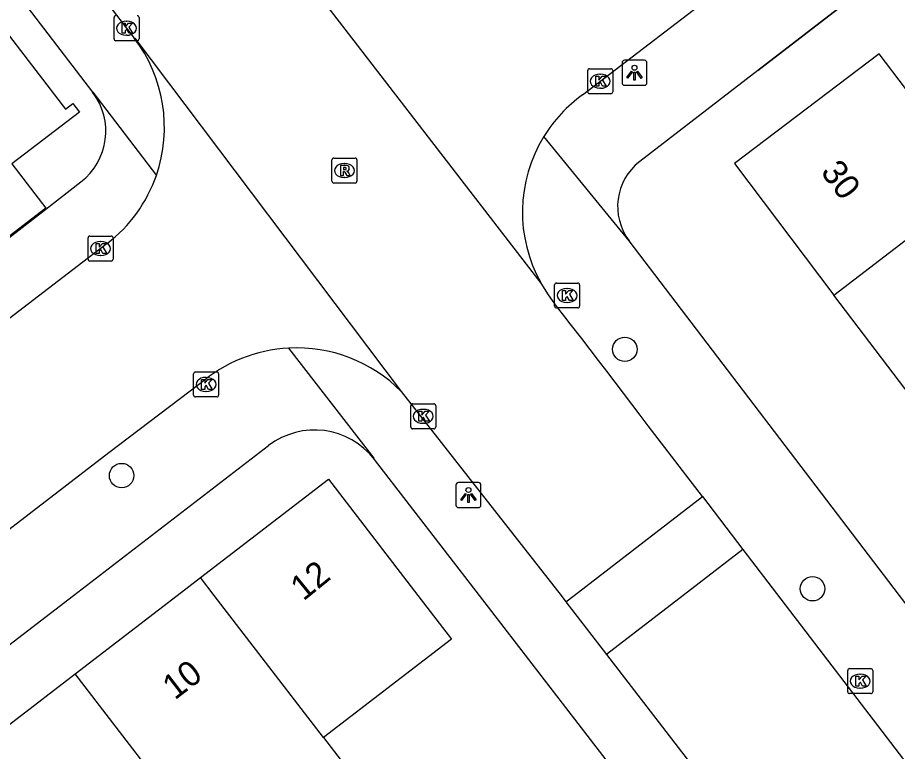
# Model space of a CAD drawing. Extents: x 159353 to 160616, y 385893 to 387321.
# Drawn here: x 159887.71 to 159922.93, y 386743.75 to 386773.13 of the extents above; entities that cross this region are included whole.
import ezdxf

# ---------------------------------------------------------------- set-up
doc = ezdxf.new("R2010")
doc.units = 0
for name, color, linetype in [('IMGEO_Boom', 7, 'Continuous'), ('IMGEO_Kolk', 7, 'Continuous'), ('IMGEO_Lichtpunt', 7, 'Continuous'), ('IMGEO_Muur', 7, 'Continuous'), ('IMGEO_Pand', 7, 'Continuous'), ('IMGEO_Pand_nummerreeks', 7, 'Continuous'), ('IMGEO_Rijbaan_lokaal_open', 7, 'Continuous'), ('IMGEO_Rioolput', 7, 'Continuous'), ('IMGEO_Voetpad_open', 7, 'Continuous')]:
    doc.layers.add(name, color=color, linetype=linetype)

msp = doc.modelspace()

# ---------------------------------------------------------------- linework, layer by layer
at = {"layer": 'IMGEO_Boom'}
for centre in [(159912.022, 386759.85), (159891.875, 386754.795), (159919.537, 386750.264)]:
    msp.add_circle(centre, 0.489, dxfattribs=at)
at = {"layer": 'IMGEO_Kolk'}
for p, q in [((159891.571, 386772.276), (159891.571, 386773.128)), ((159892.572, 386773.128), (159892.572, 386772.276)), ((159892.059, 386772.982), (159892.084, 386772.982)), ((159892.082, 386772.422), (159892.057, 386772.422)), ((159892.498, 386772.202), (159891.646, 386772.202)), ((159910.536, 386770.154), (159910.536, 386771.006)), ((159910.611, 386771.08), (159911.463, 386771.08)), ((159911.537, 386771.006), (159911.537, 386770.154)), ((159911.024, 386770.86), (159911.049, 386770.86)), ((159911.047, 386770.3), (159911.022, 386770.3)), ((159911.463, 386770.08), (159910.611, 386770.08)), ((159890.533, 386763.457), (159890.533, 386764.309)), ((159890.608, 386764.383), (159891.46, 386764.383)), ((159891.534, 386764.309), (159891.534, 386763.457)), ((159891.021, 386764.163), (159891.046, 386764.163)), ((159891.044, 386763.603), (159891.019, 386763.603)), ((159891.46, 386763.383), (159890.608, 386763.383)), ((159909.284, 386762.504), (159910.136, 386762.504)), ((159909.209, 386761.578), (159909.209, 386762.43)), ((159909.697, 386762.284), (159909.722, 386762.284)), ((159910.21, 386762.43), (159910.21, 386761.578)), ((159910.136, 386761.504), (159909.284, 386761.504)), ((159909.72, 386761.724), (159909.695, 386761.724)), ((159894.759, 386758.019), (159894.759, 386758.871)), ((159894.834, 386758.945), (159895.686, 386758.945)), ((159895.247, 386758.725), (159895.272, 386758.725)), ((159895.76, 386758.871), (159895.76, 386758.019)), ((159895.686, 386757.945), (159894.834, 386757.945)), ((159895.27, 386758.165), (159895.245, 386758.165)), ((159903.452, 386756.741), (159903.452, 386757.593)), ((159903.527, 386757.667), (159904.379, 386757.667)), ((159904.453, 386757.593), (159904.453, 386756.741)), ((159903.94, 386757.447), (159903.965, 386757.447)), ((159903.963, 386756.887), (159903.938, 386756.887)), ((159904.379, 386756.667), (159903.527, 386756.667)), ((159920.945, 386746.14), (159920.945, 386746.992)), ((159921.02, 386747.066), (159921.872, 386747.066)), ((159921.946, 386746.992), (159921.946, 386746.14)), ((159921.433, 386746.846), (159921.458, 386746.846)), ((159921.456, 386746.286), (159921.431, 386746.286)), ((159921.872, 386746.066), (159921.02, 386746.066))]:
    msp.add_line(p, q, dxfattribs=at)
for points in [[(159891.571, 386772.276), (159891.571, 386773.128)], [(159892.572, 386773.128), (159892.572, 386772.276)], [(159891.892, 386772.902), (159892.015, 386772.902), (159892.015, 386772.751), (159892.145, 386772.902), (159892.309, 386772.902), (159892.163, 386772.751), (159892.316, 386772.502), (159892.164, 386772.502), (159892.079, 386772.666), (159892.015, 386772.599), (159892.015, 386772.502), (159891.892, 386772.502), (159891.892, 386772.902)], [(159892.498, 386772.202), (159891.646, 386772.202)], [(159910.536, 386770.154), (159910.536, 386771.006)], [(159910.611, 386771.08), (159911.463, 386771.08)], [(159911.537, 386771.006), (159911.537, 386770.154)], [(159910.857, 386770.78), (159910.98, 386770.78), (159910.98, 386770.629), (159911.11, 386770.78), (159911.274, 386770.78), (159911.128, 386770.629), (159911.281, 386770.38), (159911.129, 386770.38), (159911.044, 386770.544), (159910.98, 386770.477), (159910.98, 386770.38), (159910.857, 386770.38), (159910.857, 386770.78)], [(159911.463, 386770.08), (159910.611, 386770.08)], [(159890.533, 386763.457), (159890.533, 386764.309)], [(159890.608, 386764.383), (159891.46, 386764.383)], [(159891.534, 386764.309), (159891.534, 386763.457)], [(159890.854, 386764.083), (159890.977, 386764.083), (159890.977, 386763.932), (159891.107, 386764.083), (159891.271, 386764.083), (159891.125, 386763.932), (159891.278, 386763.683), (159891.126, 386763.683), (159891.041, 386763.847), (159890.977, 386763.78), (159890.977, 386763.683), (159890.854, 386763.683), (159890.854, 386764.083)], [(159891.46, 386763.383), (159890.608, 386763.383)], [(159909.284, 386762.504), (159910.136, 386762.504)], [(159909.209, 386761.578), (159909.209, 386762.43)], [(159909.53, 386762.204), (159909.653, 386762.204), (159909.653, 386762.053), (159909.783, 386762.204), (159909.947, 386762.204), (159909.801, 386762.053), (159909.954, 386761.804), (159909.802, 386761.804), (159909.717, 386761.968), (159909.653, 386761.901), (159909.653, 386761.804), (159909.53, 386761.804), (159909.53, 386762.204)], [(159910.21, 386762.43), (159910.21, 386761.578)], [(159910.136, 386761.504), (159909.284, 386761.504)], [(159894.759, 386758.019), (159894.759, 386758.871)], [(159894.834, 386758.945), (159895.686, 386758.945)], [(159895.08, 386758.645), (159895.203, 386758.645), (159895.203, 386758.494), (159895.333, 386758.645), (159895.497, 386758.645), (159895.351, 386758.494), (159895.504, 386758.245), (159895.352, 386758.245), (159895.267, 386758.409), (159895.203, 386758.342), (159895.203, 386758.245), (159895.08, 386758.245), (159895.08, 386758.645)], [(159895.76, 386758.871), (159895.76, 386758.019)], [(159895.686, 386757.945), (159894.834, 386757.945)], [(159903.452, 386756.741), (159903.452, 386757.593)], [(159903.527, 386757.667), (159904.379, 386757.667)], [(159904.453, 386757.593), (159904.453, 386756.741)], [(159903.773, 386757.367), (159903.896, 386757.367), (159903.896, 386757.216), (159904.026, 386757.367), (159904.19, 386757.367), (159904.044, 386757.216), (159904.197, 386756.967), (159904.045, 386756.967), (159903.96, 386757.131), (159903.896, 386757.064), (159903.896, 386756.967), (159903.773, 386756.967), (159903.773, 386757.367)], [(159904.379, 386756.667), (159903.527, 386756.667)], [(159920.945, 386746.14), (159920.945, 386746.992)], [(159921.02, 386747.066), (159921.872, 386747.066)], [(159921.946, 386746.992), (159921.946, 386746.14)], [(159921.266, 386746.766), (159921.389, 386746.766), (159921.389, 386746.615), (159921.519, 386746.766), (159921.683, 386746.766), (159921.537, 386746.615), (159921.69, 386746.366), (159921.538, 386746.366), (159921.453, 386746.53), (159921.389, 386746.463), (159921.389, 386746.366), (159921.266, 386746.366), (159921.266, 386746.766)], [(159921.872, 386746.066), (159921.02, 386746.066)]]:
    msp.add_lwpolyline(points, dxfattribs=at)
for centre, start, end in [((159891.648, 386773.126), 91.552, 178.448), ((159891.648, 386773.126), 91.552, 178.448), ((159892.496, 386773.126), 1.552, 88.448), ((159892.496, 386773.126), 1.552, 88.448), ((159891.648, 386772.278), 181.552, 268.448), ((159891.648, 386772.278), 181.552, 268.448), ((159892.496, 386772.278), 271.552, 358.448), ((159892.496, 386772.278), 271.552, 358.448), ((159910.613, 386771.004), 91.552, 178.448), ((159910.613, 386771.004), 91.552, 178.448), ((159911.461, 386771.004), 1.552, 88.448), ((159911.461, 386771.004), 1.552, 88.448), ((159910.613, 386770.156), 181.552, 268.448), ((159910.613, 386770.156), 181.552, 268.448), ((159911.461, 386770.156), 271.552, 358.448), ((159911.461, 386770.156), 271.552, 358.448), ((159890.61, 386764.307), 91.552, 178.448), ((159890.61, 386764.307), 91.552, 178.448), ((159891.458, 386764.307), 1.552, 88.448), ((159891.458, 386764.307), 1.552, 88.448), ((159890.61, 386763.459), 181.552, 268.448), ((159890.61, 386763.459), 181.552, 268.448), ((159891.458, 386763.459), 271.552, 358.448), ((159891.458, 386763.459), 271.552, 358.448), ((159909.286, 386762.428), 91.552, 178.448), ((159909.286, 386762.428), 91.552, 178.448), ((159910.134, 386762.428), 1.552, 88.448), ((159910.134, 386762.428), 1.552, 88.448), ((159909.286, 386761.58), 181.552, 268.448), ((159909.286, 386761.58), 181.552, 268.448), ((159910.134, 386761.58), 271.552, 358.448), ((159910.134, 386761.58), 271.552, 358.448), ((159894.836, 386758.869), 91.552, 178.448), ((159894.836, 386758.869), 91.552, 178.448), ((159895.684, 386758.869), 1.552, 88.448), ((159895.684, 386758.869), 1.552, 88.448), ((159894.836, 386758.021), 181.552, 268.448), ((159894.836, 386758.021), 181.552, 268.448), ((159895.684, 386758.021), 271.552, 358.448), ((159895.684, 386758.021), 271.552, 358.448), ((159903.529, 386757.591), 91.552, 178.448), ((159903.529, 386757.591), 91.552, 178.448), ((159904.377, 386757.591), 1.552, 88.448), ((159904.377, 386757.591), 1.552, 88.448), ((159903.529, 386756.743), 181.552, 268.448), ((159903.529, 386756.743), 181.552, 268.448), ((159904.377, 386756.743), 271.552, 358.448), ((159904.377, 386756.743), 271.552, 358.448), ((159921.022, 386746.99), 91.552, 178.448), ((159921.022, 386746.99), 91.552, 178.448), ((159921.87, 386746.99), 1.552, 88.448), ((159921.87, 386746.99), 1.552, 88.448), ((159921.022, 386746.142), 181.552, 268.448), ((159921.022, 386746.142), 181.552, 268.448), ((159921.87, 386746.142), 271.552, 358.448), ((159921.87, 386746.142), 271.552, 358.448)]:
    msp.add_arc(centre, 0.0765, start, end, dxfattribs=at)
for centre, major_axis, ratio, start_param, end_param in [((159892.058, 386772.702), (-0.387, 0.002), 0.722429, 4.712389, 7.853982), ((159892.083, 386772.702), (-0.39, 0.002), 0.717154, 1.570796, 4.712389), ((159911.023, 386770.58), (-0.387, 0.002), 0.722429, 4.712389, 7.853982), ((159911.048, 386770.58), (-0.39, 0.002), 0.717154, 1.570796, 4.712389), ((159891.02, 386763.883), (-0.387, 0.002), 0.722429, 4.712389, 7.853982), ((159891.045, 386763.883), (-0.39, 0.002), 0.717154, 1.570796, 4.712389), ((159909.696, 386762.004), (-0.387, 0.002), 0.722429, 4.712389, 7.853982), ((159909.721, 386762.004), (-0.39, 0.002), 0.717154, 1.570796, 4.712389), ((159895.246, 386758.445), (-0.387, 0.002), 0.722429, 4.712389, 7.853982), ((159895.271, 386758.445), (-0.39, 0.002), 0.717154, 1.570796, 4.712389), ((159903.939, 386757.167), (-0.387, 0.002), 0.722429, 4.712389, 7.853982), ((159903.964, 386757.167), (-0.39, 0.002), 0.717154, 1.570796, 4.712389), ((159921.432, 386746.566), (-0.387, 0.002), 0.722429, 4.712389, 7.853982), ((159921.457, 386746.566), (-0.39, 0.002), 0.717154, 1.570796, 4.712389)]:
    msp.add_ellipse(centre, major_axis=major_axis, ratio=ratio, start_param=start_param, end_param=end_param, dxfattribs=at)
at = {"layer": 'IMGEO_Lichtpunt'}
for p, q in [((159911.91, 386771.323), (159911.91, 386770.516)), ((159911.91, 386771.323), (159911.91, 386770.516)), ((159912.812, 386771.418), (159912.004, 386771.418)), ((159912.812, 386771.418), (159912.004, 386771.418)), ((159912.906, 386770.516), (159912.906, 386771.323)), ((159912.906, 386770.516), (159912.906, 386771.323)), ((159912.004, 386770.422), (159912.812, 386770.422)), ((159912.004, 386770.422), (159912.812, 386770.422)), ((159905.263, 386754.418), (159905.263, 386753.611)), ((159905.263, 386754.418), (159905.263, 386753.611)), ((159906.165, 386754.513), (159905.357, 386754.513)), ((159906.165, 386754.513), (159905.357, 386754.513)), ((159906.259, 386753.611), (159906.259, 386754.418)), ((159906.259, 386753.611), (159906.259, 386754.418)), ((159905.357, 386753.517), (159906.165, 386753.517)), ((159905.357, 386753.517), (159906.165, 386753.517))]:
    msp.add_line(p, q, dxfattribs=at)
for points in [[(159912.284, 386770.987), (159912.323, 386770.959), (159912.135, 386770.697), (159912.097, 386770.724), (159912.284, 386770.987)], [(159912.386, 386770.939), (159912.433, 386770.939), (159912.433, 386770.617), (159912.386, 386770.617), (159912.386, 386770.939)], [(159912.496, 386770.959), (159912.534, 386770.986), (159912.721, 386770.724), (159912.682, 386770.696), (159912.496, 386770.959)], [(159905.637, 386754.082), (159905.676, 386754.054), (159905.488, 386753.792), (159905.45, 386753.819), (159905.637, 386754.082)], [(159905.739, 386754.034), (159905.786, 386754.034), (159905.786, 386753.712), (159905.739, 386753.712), (159905.739, 386754.034)], [(159905.849, 386754.054), (159905.887, 386754.081), (159906.074, 386753.819), (159906.035, 386753.791), (159905.849, 386754.054)]]:
    msp.add_lwpolyline(points, dxfattribs=at)
for centre in [(159912.409, 386771.121), (159905.762, 386754.216)]:
    msp.add_circle(centre, 0.0994, dxfattribs=at)
for centre, start, end in [((159912.004, 386771.323), 90, 180), ((159912.004, 386771.323), 90, 180), ((159912.812, 386771.323), 0, 90), ((159912.812, 386771.323), 0, 90), ((159912.004, 386770.516), 180, 270), ((159912.004, 386770.516), 180, 270), ((159912.812, 386770.516), 270, 0), ((159912.812, 386770.516), 270, 360), ((159905.357, 386754.418), 90, 180), ((159905.357, 386754.418), 90, 180), ((159906.165, 386754.418), 0, 90), ((159906.165, 386754.418), 0, 90), ((159905.357, 386753.611), 180, 270), ((159905.357, 386753.611), 180, 270), ((159906.165, 386753.611), 270, 0), ((159906.165, 386753.611), 270, 360)]:
    msp.add_arc(centre, 0.0946, start, end, dxfattribs=at)
at = {"layer": 'IMGEO_Muur'}
for points in [[(159917.349, 386771.013), (159926.623, 386778.162)], [(159878.815, 386757.704), (159888.837, 386765.459)]]:
    msp.add_lwpolyline(points, dxfattribs=at)
at = {"layer": 'IMGEO_Pand'}
for points in [[(159886.362, 386774.435), (159886.489, 386774.27), (159886.141, 386774.002), (159889.627, 386769.46), (159889.922, 386769.686), (159890.186, 386769.342), (159887.487, 386767.271), (159888.844, 386765.503), (159882.596, 386760.709), (159877.463, 386767.398), (159879.834, 386769.273)], [(159927.927, 386767.8), (159926.056, 386770.24), (159924.313, 386768.903), (159922.211, 386771.674), (159916.408, 386767.286), (159920.395, 386762.022)], [(159920.395, 386762.022), (159927.927, 386767.8)], [(159924.204, 386756.994), (159920.395, 386762.022)], [(159895.029, 386750.712), (159900.157, 386754.656), (159903.737, 386750), (159905.082, 386748.251), (159899.955, 386744.308)], [(159890.02, 386746.861), (159894.103, 386750), (159895.029, 386750.712)], [(159899.955, 386744.308), (159895.577, 386750), (159895.029, 386750.712)], [(159885.013, 386743.01), (159890.02, 386746.861)], [(159894.946, 386740.456), (159890.02, 386746.861)], [(159899.955, 386744.308), (159901.54, 386742.246), (159896.532, 386738.395), (159894.946, 386740.456)]]:
    msp.add_lwpolyline(points, dxfattribs=at)
at = {"layer": 'IMGEO_Rijbaan_lokaal_open'}
for points in [[(159862.134, 386811.668), (159863.962, 386809.288), (159892.377, 386772.307)], [(159910.331, 386770.04), (159918.286, 386776.136)], [(159908.667, 386762.493), (159899.07, 386774.958), (159898.725, 386775.468)], [(159892.377, 386772.307), (159892.409, 386772.31), (159903.072, 386758.161)], [(159891.292, 386764.079), (159879.89, 386755.35)], [(159915.129, 386753.951), (159912.963, 386756.782), (159912.633, 386757.219), (159912.302, 386757.657), (159911.971, 386758.095), (159911.639, 386758.532), (159911.306, 386758.969), (159910.972, 386759.405), (159910.636, 386759.841), (159910.299, 386760.277), (159909.835, 386760.872), (159909.619, 386761.146), (159909.283, 386761.583), (159908.962, 386762.03), (159908.667, 386762.493)], [(159895.007, 386758.463), (159891.361, 386755.71), (159871.869, 386740.713), (159865.084, 386735.29), (159865.044, 386735.258), (159863.821, 386734.324)], [(159903.072, 386758.161), (159909.472, 386750), (159909.667, 386749.746)], [(159909.667, 386749.746), (159909.997, 386750), (159915.129, 386753.951)], [(159915.129, 386753.951), (159916.743, 386751.841)], [(159916.743, 386751.841), (159914.356, 386750), (159911.29, 386747.639)], [(159916.743, 386751.841), (159951.177, 386706.84)], [(159909.667, 386749.746), (159911.29, 386747.639)], [(159911.29, 386747.639), (159914.656, 386743.266)]]:
    msp.add_lwpolyline(points, dxfattribs=at)
for centre, radius, start, end in [((159887.721, 386768.734), 5.869, 340.8986, 37.5048), ((159913.734, 386765.323), 5.817, 125.8061, 148.4519), ((159913.722, 386765.336), 5.8, 148.5014, 209.3526), ((159887.722, 386768.739), 5.87, 307.4616, 340.8509), ((159898.879, 386753.998), 5.91, 92.9442, 130.9297), ((159898.876, 386753.994), 5.914, 44.8021, 92.9147)]:
    msp.add_arc(centre, radius, start, end, dxfattribs=at)
at = {"layer": 'IMGEO_Rioolput'}
for p, q in [((159900.297, 386766.579), (159900.297, 386767.431)), ((159900.372, 386767.505), (159901.224, 386767.505)), ((159901.298, 386767.431), (159901.298, 386766.579)), ((159900.785, 386767.285), (159900.81, 386767.285)), ((159900.808, 386766.725), (159900.783, 386766.725)), ((159901.224, 386766.505), (159900.372, 386766.505))]:
    msp.add_line(p, q, dxfattribs=at)
for points in [[(159900.297, 386766.579), (159900.297, 386767.431)], [(159900.372, 386767.505), (159901.224, 386767.505)], [(159901.298, 386767.431), (159901.298, 386766.579)], [(159900.886, 386767.203), (159900.634, 386767.205), (159900.634, 386766.805)], [(159900.812, 386767.124), (159900.758, 386767.124), (159900.758, 386767.043)], [(159900.634, 386766.805), (159900.758, 386766.805), (159900.758, 386766.967), (159900.769, 386766.967)], [(159900.758, 386767.043), (159900.81, 386767.043)], [(159900.816, 386766.938), (159900.887, 386766.805), (159901.027, 386766.805), (159900.962, 386766.931)], [(159901.224, 386766.505), (159900.372, 386766.505)]]:
    msp.add_lwpolyline(points, dxfattribs=at)
for centre, radius, start, end in [((159900.374, 386767.429), 0.0765, 91.552, 178.448), ((159900.374, 386767.429), 0.0765, 91.552, 178.448), ((159901.222, 386767.429), 0.0765, 1.552, 88.448), ((159901.222, 386767.429), 0.0765, 1.552, 88.448), ((159900.818, 386767.028), 0.0964, 77.0061, 93.1865), ((159900.832, 386767.085), 0.0378, 276.6634, 79.6772), ((159900.885, 386767.093), 0.109, 350.3612, 89.416), ((159900.883, 386767.093), 0.112, 277.5842, 350.9817), ((159900.768, 386766.914), 0.0533, 26.0293, 88.6989), ((159900.794, 386767.232), 0.19, 274.7715, 282.9687), ((159900.867, 386766.878), 0.108, 29.5134, 73.7905), ((159900.374, 386766.581), 0.0765, 181.552, 268.448), ((159900.374, 386766.581), 0.0765, 181.552, 268.448), ((159901.222, 386766.581), 0.0765, 271.552, 358.448), ((159901.222, 386766.581), 0.0765, 271.552, 358.448)]:
    msp.add_arc(centre, radius, start, end, dxfattribs=at)
for centre, major_axis, ratio, start_param, end_param in [((159900.784, 386767.005), (-0.387, 0.002), 0.722429, 4.712389, 7.853982), ((159900.809, 386767.005), (-0.39, 0.002), 0.717154, 1.570796, 4.712389)]:
    msp.add_ellipse(centre, major_axis=major_axis, ratio=ratio, start_param=start_param, end_param=end_param, dxfattribs=at)
at = {"layer": 'IMGEO_Voetpad_open'}
for points in [[(159864.301, 386804.62), (159890.713, 386770.139)], [(159926.623, 386778.162), (159917.349, 386771.013), (159912.618, 386767.366)], [(159890.713, 386770.139), (159890.726, 386770.139), (159893.267, 386766.813)], [(159912.2, 386764.193), (159908.777, 386768.366)], [(159878.815, 386757.704), (159888.837, 386765.459), (159890.243, 386766.548)], [(159969.905, 386688.499), (159923.02, 386750), (159912.2, 386764.193)], [(159901.999, 386755.441), (159901.989, 386755.486), (159898.575, 386759.9)], [(159866.277, 386731.823), (159889.952, 386750), (159897.758, 386755.993)], [(159912.628, 386741.669), (159906.198, 386750), (159901.999, 386755.441)]]:
    msp.add_lwpolyline(points, dxfattribs=at)
for centre, radius, start, end in [((159888.68, 386768.579), 2.563, 307.5808, 37.5059), ((159913.999, 386765.57), 2.266, 127.5655, 217.425), ((159899.602, 386753.592), 3.027, 37.6439, 127.5244)]:
    msp.add_arc(centre, radius, start, end, dxfattribs=at)

# ---------------------------------------------------------------- texts
at = {"layer": 'IMGEO_Pand_nummerreeks'}
for s, rotation, p in [('30', 307.143, (159919.833, 386766.938)), ('12', 39.0939, (159899.154, 386749.75)), ('10', 37.561, (159894.005, 386745.787))]:
    msp.add_text(s, height=1, rotation=rotation, dxfattribs=at).set_placement(p)

doc.saveas('drawing.dxf')
